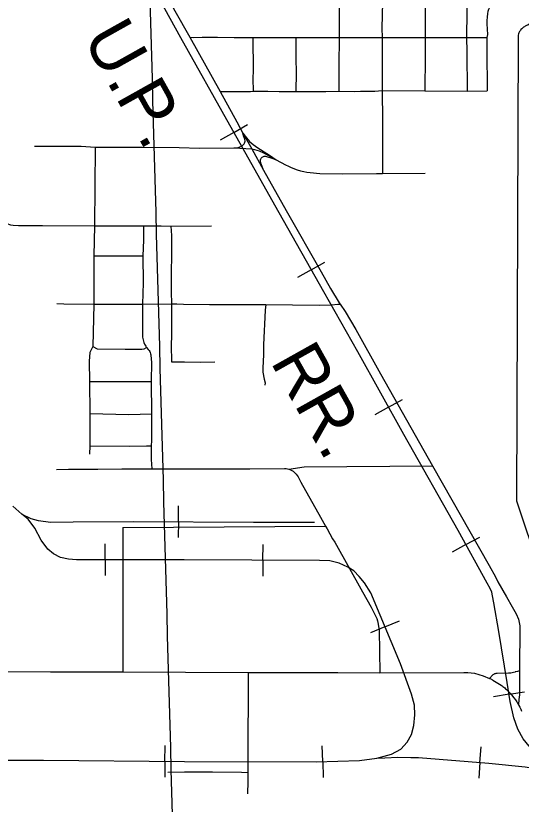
# Model space of a CAD drawing. Extents: x -19 to 366, y -4 to 359.
# Drawn here: x 156.258 to 157.059, y 189.516 to 190.766 of the extents above; entities that cross this region are included whole.
import ezdxf

# ---------------------------------------------------------------- set-up
doc = ezdxf.new("R2010")
doc.units = 0
for name, color, linetype in [('Level 33', 7, 'Continuous'), ('Level 40', 7, 'Continuous'), ('Level 57', 7, 'Continuous'), ('Level 60', 7, 'Continuous')]:
    doc.layers.add(name, color=color, linetype=linetype)

msp = doc.modelspace()

# ---------------------------------------------------------------- linework, layer by layer
at = {"layer": 'Level 33'}
for points in [[(156.4536, 190.8753), (156.47, 190.8469), (156.4851, 190.8195), (156.5105, 190.7738), (156.534, 190.7318)], [(156.771, 190.8176), (156.7708, 190.7811), (156.7708, 190.7315)], [(156.8396, 190.8179), (156.8393, 190.7872), (156.8386, 190.7461), (156.8388, 190.7316)], [(156.9079, 190.8178), (156.9072, 190.7665), (156.9069, 190.7314)], [(156.9732, 190.8057), (156.9732, 190.7722), (156.9727, 190.7313)], [(157.0365, 190.8063), (157.0343, 190.8051), (157.0327, 190.804), (157.0215, 190.7953), (157.0192, 190.7933), (157.0171, 190.7912), (157.0151, 190.7889), (157.0132, 190.7865), (157.0116, 190.7839), (157.01, 190.7813), (157.0089, 190.7788), (157.0076, 190.7757), (157.0065, 190.7725), (157.0057, 190.7692), (157.0053, 190.7638), (157.005, 190.7584), (157.0049, 190.753), (157.0057, 190.7364), (157.0047, 190.7312)], [(156.534, 190.7318), (156.5392, 190.7316), (156.5537, 190.732), (156.5777, 190.7319), (156.6043, 190.7316), (156.6341, 190.7316)], [(156.534, 190.7318), (156.5819, 190.6458)], [(156.6341, 190.7316), (156.6342, 190.6792), (156.6341, 190.6664), (156.6345, 190.6465)], [(156.6341, 190.7316), (156.7022, 190.7315)], [(156.7022, 190.7315), (156.7021, 190.6983), (156.7024, 190.6759), (156.7021, 190.6458)], [(156.7022, 190.7315), (156.736, 190.7315)], [(156.736, 190.7315), (156.7708, 190.7315)], [(156.7708, 190.7315), (156.7703, 190.687), (156.7703, 190.6464)], [(156.7708, 190.7315), (156.8041, 190.7316)], [(156.8041, 190.7316), (156.8388, 190.7316)], [(156.8388, 190.7316), (156.8387, 190.6473)], [(156.8388, 190.7316), (156.9069, 190.7314)], [(156.9069, 190.7314), (156.907, 190.7017), (156.9067, 190.6466)], [(156.9069, 190.7314), (156.9727, 190.7313)], [(156.9727, 190.7313), (156.9956, 190.7314), (157.0047, 190.7312)], [(156.9727, 190.7313), (156.9732, 190.7089), (156.9738, 190.6465)], [(157.0047, 190.7312), (157.0049, 190.7123), (157.0051, 190.6467)], [(156.5819, 190.6458), (156.6301, 190.646), (156.6345, 190.6465)], [(156.5819, 190.6458), (156.6083, 190.5978)], [(156.6345, 190.6465), (156.6576, 190.6463), (156.6754, 190.6457), (156.7021, 190.6458)], [(156.7021, 190.6458), (156.7358, 190.6459)], [(156.7358, 190.6459), (156.7496, 190.6459), (156.7703, 190.6464)], [(156.7703, 190.6464), (156.7947, 190.646), (156.8045, 190.6461)], [(156.8045, 190.6461), (156.8273, 190.6463), (156.8387, 190.6473)], [(156.8387, 190.6473), (156.8392, 190.5994), (156.8392, 190.5589), (156.8392, 190.5479), (156.8395, 190.516)], [(156.8387, 190.6473), (156.9067, 190.6466)], [(156.9067, 190.6466), (156.9738, 190.6465)], [(156.9738, 190.6465), (157.0051, 190.6467)], [(156.6083, 190.5978), (156.6183, 190.5799)], [(156.604, 190.5564), (156.6105, 190.5572), (156.6148, 190.5585), (156.6163, 190.5593), (156.6176, 190.5602), (156.6188, 190.5613), (156.6199, 190.5626), (156.6207, 190.564), (156.6213, 190.5656), (156.6216, 190.5672), (156.6213, 190.57), (156.6193, 190.5754), (156.6183, 190.5799)], [(156.6183, 190.5799), (156.6324, 190.5549)], [(156.6183, 190.5799), (156.6238, 190.5726), (156.6285, 190.5667), (156.6344, 190.5618), (156.6419, 190.5567), (156.6605, 190.5447), (156.6709, 190.5373)], [(156.2876, 190.5589), (156.3618, 190.559), (156.3839, 190.5576)], [(156.3839, 190.5576), (156.3834, 190.4953), (156.3831, 190.4331)], [(156.3839, 190.5576), (156.4218, 190.5576), (156.4583, 190.5573), (156.517, 190.5568), (156.5495, 190.5562), (156.604, 190.5564)], [(156.604, 190.5564), (156.6133, 190.5561), (156.6324, 190.5549)], [(156.6324, 190.5549), (156.6509, 190.5211)], [(156.6324, 190.5549), (156.6363, 190.5539), (156.6437, 190.5516), (156.6509, 190.5484), (156.6578, 190.5449), (156.6709, 190.5373)], [(156.6509, 190.5211), (156.6471, 190.5313), (156.6459, 190.5354), (156.6459, 190.5365), (156.6461, 190.5377), (156.6464, 190.5389), (156.647, 190.5399), (156.6477, 190.5409), (156.6486, 190.5417), (156.6496, 190.5423), (156.6506, 190.5428), (156.6518, 190.5431), (156.653, 190.5432), (156.6542, 190.5432), (156.6654, 190.5395), (156.6709, 190.5373)], [(156.6709, 190.5373), (156.6858, 190.5293), (156.6902, 190.5272), (156.6947, 190.5253), (156.7042, 190.5218), (156.7093, 190.5203), (156.7145, 190.5191), (156.7197, 190.518), (156.725, 190.5172), (156.7402, 190.5158)], [(156.6509, 190.5211), (156.6867, 190.4572), (156.7421, 190.3597), (156.7571, 190.3337), (156.7707, 190.311), (156.7721, 190.3088)], [(156.7402, 190.5158), (156.7766, 190.5155), (156.8298, 190.5156), (156.8395, 190.516)], [(156.8395, 190.516), (156.9068, 190.5161)], [(156.168, 190.4677), (156.1824, 190.4677), (156.1906, 190.4673), (156.1945, 190.4665), (156.1982, 190.4653), (156.2041, 190.4625), (156.2119, 190.4576), (156.2394, 190.4395), (156.2433, 190.4372), (156.2441, 190.4368), (156.2497, 190.4346), (156.2539, 190.4338), (156.2625, 190.4336), (156.3006, 190.4334), (156.3831, 190.4331)], [(156.3831, 190.4331), (156.3821, 190.3853)], [(156.3831, 190.4331), (156.426, 190.4329), (156.4606, 190.433)], [(156.4606, 190.433), (156.4607, 190.41), (156.4597, 190.3851)], [(156.4606, 190.433), (156.4888, 190.4328), (156.504, 190.4325)], [(156.504, 190.4325), (156.5685, 190.4329)], [(156.504, 190.4325), (156.5052, 190.4177), (156.5049, 190.3915), (156.5048, 190.3902), (156.5046, 190.3551), (156.5047, 190.328), (156.505, 190.309)], [(156.3821, 190.3853), (156.3817, 190.3089)], [(156.3821, 190.3853), (156.4597, 190.3851)], [(156.4597, 190.3851), (156.4601, 190.3423), (156.4592, 190.3089)], [(156.3235, 190.3095), (156.3345, 190.3092), (156.3817, 190.3089)], [(156.3817, 190.3089), (156.3801, 190.2414)], [(156.3817, 190.3089), (156.4309, 190.3086), (156.4592, 190.3089)], [(156.4592, 190.3089), (156.459, 190.2595), (156.4592, 190.2566), (156.46, 190.2521), (156.4612, 190.2481), (156.4623, 190.2454), (156.4642, 190.242), (156.4651, 190.2399)], [(156.4592, 190.3089), (156.505, 190.309)], [(156.505, 190.309), (156.5049, 190.259), (156.5043, 190.2438), (156.5049, 190.2175), (156.5255, 190.2171), (156.5506, 190.217), (156.5739, 190.2172)], [(156.505, 190.309), (156.5134, 190.3091), (156.5239, 190.3086), (156.5654, 190.3083), (156.6543, 190.308)], [(156.6543, 190.308), (156.6534, 190.2993), (156.651, 190.2445), (156.6509, 190.229)], [(156.6543, 190.308), (156.739, 190.3071), (156.7587, 190.3079), (156.7685, 190.3086), (156.7721, 190.3088)], [(156.7721, 190.3088), (156.7801, 190.2971), (156.797, 190.2688), (156.8364, 190.1982), (156.9186, 190.0525)], [(156.3801, 190.2414), (156.3754, 190.2321), (156.3744, 190.2185), (156.3752, 190.1862)], [(156.3801, 190.2414), (156.3871, 190.2381), (156.4318, 190.2375), (156.4581, 190.2373), (156.4615, 190.238), (156.4651, 190.2399)], [(156.4651, 190.2399), (156.4682, 190.2367), (156.4694, 190.2352), (156.4704, 190.2336), (156.4712, 190.2319), (156.4718, 190.2301), (156.4721, 190.2282), (156.473, 190.2216), (156.4731, 190.2169), (156.473, 190.1862)], [(156.6509, 190.229), (156.6496, 190.2072), (156.6498, 190.2009), (156.6517, 190.1898), (156.6532, 190.1839), (156.6529, 190.1803)], [(156.3752, 190.1862), (156.3753, 190.1354)], [(156.3752, 190.1862), (156.4344, 190.1859), (156.473, 190.1862)], [(156.473, 190.1862), (156.4735, 190.1347)], [(156.3753, 190.1354), (156.3755, 190.0844)], [(156.3753, 190.1354), (156.4376, 190.134), (156.4735, 190.1347)], [(156.4735, 190.1347), (156.4732, 190.0981), (156.4732, 190.0903), (156.4729, 190.0864), (156.4725, 190.0841)], [(156.3755, 190.0844), (156.3751, 190.0709)], [(156.3755, 190.0844), (156.4392, 190.0835), (156.4656, 190.0841), (156.4725, 190.0841)], [(156.4725, 190.0841), (156.4729, 190.0663), (156.473, 190.0624), (156.4736, 190.0479)], [(156.3226, 190.0467), (156.3415, 190.047), (156.3673, 190.0472), (156.3748, 190.0473)], [(156.3748, 190.0473), (156.3881, 190.0474), (156.4262, 190.0476), (156.4736, 190.0479)], [(156.4736, 190.0479), (156.5419, 190.0475), (156.5863, 190.0479), (156.6292, 190.0475), (156.6843, 190.0484), (156.6866, 190.0482), (156.6889, 190.0477), (156.6912, 190.0471)], [(156.6912, 190.0471), (156.715, 190.051), (156.9186, 190.0525)], [(156.6912, 190.0471), (156.6934, 190.0462), (156.6956, 190.0451), (156.6976, 190.0439), (156.6995, 190.0424), (156.7012, 190.0408), (156.7028, 190.0391), (156.7042, 190.0372), (156.7055, 190.0351), (156.71, 190.0265), (156.741, 189.971), (156.7491, 189.9567)], [(156.9186, 190.0525), (157.0083, 189.8945)], [(156.428, 189.9548), (156.7491, 189.9567)], [(156.7491, 189.9567), (156.7515, 189.9524), (156.7603, 189.9368), (156.7638, 189.9313), (156.8079, 189.8527), (156.8212, 189.8286), (156.8237, 189.8244), (156.8279, 189.8157), (156.8303, 189.8103), (156.8315, 189.8066), (156.8327, 189.8014), (156.8338, 189.7948), (156.834, 189.792), (156.8351, 189.7242)], [(156.428, 189.9548), (156.4279, 189.9452), (156.4279, 189.9428), (156.4279, 189.8942), (156.428, 189.7257)], [(157.0083, 189.8945), (157.0184, 189.8763), (157.0224, 189.8688), (157.036, 189.8446), (157.0449, 189.8287), (157.0511, 189.8177), (157.0547, 189.8094), (157.0569, 189.799), (157.0565, 189.7275)], [(155.9995, 189.7764), (156.0258, 189.7654), (156.0462, 189.7557), (156.061, 189.7488), (156.0678, 189.746), (156.0742, 189.7436), (156.0912, 189.7384), (156.0989, 189.7364), (156.1069, 189.7344), (156.1083, 189.7342), (156.1146, 189.7328), (156.1221, 189.7314), (156.1299, 189.7302), (156.1382, 189.7291), (156.1507, 189.7278), (156.1579, 189.7273), (156.1646, 189.727), (156.1848, 189.7267), (156.1926, 189.7266), (156.3133, 189.7261), (156.3449, 189.7257), (156.428, 189.7257)], [(156.428, 189.7257), (156.6263, 189.7249)], [(156.6263, 189.7249), (156.6264, 189.6833), (156.626, 189.6234), (156.6257, 189.5903), (156.6259, 189.5666)], [(156.6263, 189.7249), (156.7222, 189.7246), (156.7684, 189.725), (156.8351, 189.7242)], [(156.8351, 189.7242), (156.9683, 189.7249), (156.9726, 189.7248), (156.9744, 189.7247), (156.9851, 189.7237), (156.9987, 189.7198), (157.0091, 189.7155)], [(157.0565, 189.7275), (157.0534, 189.7267), (157.0498, 189.7257), (157.0494, 189.7255), (157.0472, 189.7249), (157.0449, 189.7243), (157.0427, 189.724), (157.0403, 189.7237), (157.039, 189.7237), (157.0213, 189.7235), (157.0211, 189.7235), (157.0201, 189.7233), (157.019, 189.7231), (157.018, 189.7228), (157.0171, 189.7225), (157.0162, 189.7221), (157.0152, 189.7216), (157.0144, 189.721), (157.0135, 189.7204), (157.0091, 189.7155)], [(157.0565, 189.7275), (157.0565, 189.7071), (157.0563, 189.6895), (157.0556, 189.6822), (157.0547, 189.6739)], [(157.0091, 189.7155), (157.0099, 189.7151), (157.0137, 189.7131), (157.0141, 189.7129), (157.0273, 189.7048), (157.0288, 189.7038), (157.0302, 189.7027), (157.0317, 189.7015), (157.0331, 189.7004), (157.0345, 189.6992), (157.036, 189.6979), (157.0373, 189.6967), (157.0387, 189.6953), (157.0404, 189.6935), (157.0405, 189.6934), (157.0409, 189.693), (157.041, 189.6929), (157.0417, 189.6921), (157.0418, 189.692), (157.0422, 189.6916), (157.0423, 189.6915), (157.0426, 189.6911), (157.0427, 189.6909), (157.043, 189.6907), (157.0431, 189.6905), (157.0455, 189.6876), (157.0478, 189.6846), (157.05, 189.6815), (157.0521, 189.6783), (157.054, 189.6751), (157.0547, 189.6739)], [(157.0547, 189.6739), (157.0553, 189.6727), (157.057, 189.6697), (157.0585, 189.6666), (157.0598, 189.6635)], [(156.4992, 189.5671), (156.5258, 189.5674), (156.5496, 189.5675), (156.57, 189.5672), (156.6157, 189.5671), (156.6259, 189.5666)], [(156.6259, 189.5666), (156.6259, 189.5521), (156.6256, 189.5326)]]:
    msp.add_lwpolyline(points, dxfattribs=at)
at = {"layer": 'Level 40'}
for p, q in [((156.6037, 190.581), (156.6255, 190.5933)), ((156.6037, 190.581), (156.5819, 190.5687)), ((156.7265, 190.3632), (156.7482, 190.3755)), ((156.7265, 190.3632), (156.7047, 190.351)), ((156.8491, 190.1454), (156.8709, 190.1576)), ((156.8491, 190.1454), (156.8272, 190.1332)), ((156.5159, 189.964), (156.516, 189.989)), ((156.5159, 189.964), (156.5158, 189.939)), ((156.9717, 189.9275), (156.9936, 189.9396)), ((156.4, 189.9036), (156.4001, 189.9286)), ((156.65, 189.9028), (156.6501, 189.9278)), ((156.9717, 189.9275), (156.9498, 189.9154)), ((156.4, 189.9036), (156.4, 189.8786)), ((156.65, 189.9028), (156.6499, 189.8778)), ((156.8432, 189.7973), (156.8663, 189.8069)), ((156.8432, 189.7973), (156.8202, 189.7876)), ((157.04, 189.6903), (157.0647, 189.694)), ((157.04, 189.6903), (157.0152, 189.6865)), ((156.4946, 189.5839), (156.4948, 189.6089)), ((156.7446, 189.5836), (156.7439, 189.6086)), ((156.9939, 189.5822), (156.9959, 189.6071)), ((156.4946, 189.5839), (156.4943, 189.5589)), ((156.7446, 189.5836), (156.7453, 189.5586)), ((156.9939, 189.5822), (156.9919, 189.5573))]:
    msp.add_line(p, q, dxfattribs=at)
for points in [[(157.0237, 189.79), (157.0158, 189.8355), (157.0139, 189.8465), (157.0127, 189.8521), (157.0102, 189.858), (157.0054, 189.8664), (156.9594, 189.9499), (156.8731, 190.1022), (156.8001, 190.2332), (156.7462, 190.3282), (156.6757, 190.4535), (156.5973, 190.5924), (156.5198, 190.7309), (156.4462, 190.8644), (156.4192, 190.9108), (156.3788, 190.9847), (156.3473, 191.0403), (156.3243, 191.0791), (156.3133, 191.0937), (156.3005, 191.1108), (156.2848, 191.1305), (156.2704, 191.1456), (156.2491, 191.1656), (156.228, 191.1845)], [(157.0624, 189.6197), (157.054, 189.6349), (157.0476, 189.6528), (157.0417, 189.679), (157.0372, 189.7088), (157.0237, 189.79), (157.0158, 189.8355), (157.0139, 189.8465), (157.0127, 189.8521), (157.0102, 189.858), (157.0054, 189.8664), (156.9594, 189.9499), (156.8731, 190.1022), (156.8001, 190.2332), (156.7462, 190.3282), (156.6757, 190.4535), (156.5973, 190.5924), (156.5198, 190.7309), (156.4462, 190.8644)], [(156.8303, 189.5889), (156.8536, 189.5953), (156.8685, 189.6034), (156.8787, 189.6142), (156.8855, 189.6264), (156.8888, 189.641), (156.8909, 189.6576), (156.8902, 189.6731), (156.8851, 189.6904), (156.8679, 189.7385), (156.8208, 189.8509), (156.811, 189.8671), (156.8025, 189.877), (156.7941, 189.8861), (156.7846, 189.8919), (156.7707, 189.8983), (156.7558, 189.9017), (156.7393, 189.9024), (156.5251, 189.9034), (156.3542, 189.9037), (156.3417, 189.9047), (156.3288, 189.9071), (156.318, 189.9129), (156.3088, 189.9206), (156.2983, 189.9345), (156.2885, 189.9535), (156.278, 189.9677), (156.2679, 189.9758), (156.2537, 189.9887)], [(156.8303, 189.5889), (156.8536, 189.5953), (156.8685, 189.6034), (156.8787, 189.6142), (156.8855, 189.6264), (156.8888, 189.641), (156.8909, 189.6576), (156.8902, 189.6731), (156.8851, 189.6904), (156.8679, 189.7385), (156.8208, 189.8509), (156.811, 189.8671), (156.8025, 189.877), (156.7941, 189.8861), (156.7846, 189.8919), (156.7707, 189.8983), (156.7558, 189.9017), (156.7393, 189.9024), (156.5251, 189.9034), (156.3542, 189.9037), (156.3417, 189.9047), (156.3288, 189.9071), (156.318, 189.9129), (156.3088, 189.9206), (156.2983, 189.9345), (156.2885, 189.9535), (156.278, 189.9677), (156.2679, 189.9758), (156.2537, 189.9887)], [(156.268, 189.9757), (156.2823, 189.9689), (156.2938, 189.966), (156.3135, 189.9634), (156.3489, 189.9638), (156.4441, 189.9643), (156.635, 189.9634), (156.7314, 189.9631)], [(156.268, 189.9757), (156.2823, 189.9689), (156.2938, 189.966), (156.3135, 189.9634), (156.3489, 189.9638), (156.4441, 189.9643), (156.635, 189.9634), (156.7314, 189.9631)], [(157.2273, 189.4806), (157.1925, 189.5247), (157.181, 189.5371), (157.1712, 189.5455), (157.156, 189.5553), (157.1206, 189.5758), (157.099, 189.5871), (157.0835, 189.5978), (157.072, 189.6082), (157.0624, 189.6197), (157.054, 189.6349), (157.0476, 189.6528), (157.0417, 189.679), (157.0372, 189.7088), (157.0237, 189.79)], [(155.4337, 189.3998), (155.522, 189.4197), (155.6941, 189.4593), (155.8902, 189.5049), (156.0141, 189.5333), (156.0461, 189.5414), (156.0818, 189.5535), (156.1084, 189.5642), (156.129, 189.5718), (156.1542, 189.5788), (156.1702, 189.5824), (156.1891, 189.585), (156.2065, 189.5858), (156.3023, 189.5858), (156.5258, 189.5836), (156.7343, 189.5833), (156.8031, 189.5853), (156.8303, 189.5889), (156.8432, 189.5898), (156.8635, 189.5906), (156.8845, 189.5903), (156.8966, 189.59), (157.0081, 189.581), (157.0654, 189.5754)], [(156.2065, 189.5858), (156.3023, 189.5858), (156.5258, 189.5836), (156.7343, 189.5833), (156.8031, 189.5853), (156.8303, 189.5889), (156.8432, 189.5898), (156.8635, 189.5906), (156.8845, 189.5903), (156.8966, 189.59), (157.0081, 189.581), (157.0654, 189.5754), (157.0893, 189.5718), (157.1025, 189.5692), (157.1165, 189.5647), (157.1314, 189.5586), (157.1441, 189.5524), (157.1592, 189.5431), (157.1699, 189.5355), (157.1795, 189.5268), (157.1912, 189.515)]]:
    msp.add_lwpolyline(points, dxfattribs=at)
at = {"layer": 'Level 57'}
msp.add_lwpolyline([(157.1387, 190.7533), (157.0797, 190.7531), (157.0738, 190.7525), (157.0721, 190.7523), (157.0696, 190.7512), (157.0678, 190.7504), (157.0657, 190.7493), (157.0642, 190.7485), (157.063, 190.7478), (157.0617, 190.7466), (157.06, 190.7451), (157.0587, 190.7442), (157.0581, 190.7426), (157.0575, 190.7419), (157.0566, 190.7407), (157.0558, 190.7396), (157.0554, 190.7386), (157.0549, 190.7371), (157.0545, 190.7352), (157.0543, 190.7331), (157.0516, 189.9971), (157.1241, 189.7807)], dxfattribs=at)
at = {"layer": 'Level 60'}
for points in [[(156.5095, 189.3937), (156.4476, 191.6563), (156.2114, 200.2762), (155.9745, 208.8963), (155.7368, 217.5164), (155.4984, 226.1367), (155.2592, 234.7572), (155.0193, 243.3778), (154.7787, 251.9985), (154.5373, 260.6194), (154.2952, 269.2404), (154.0523, 277.8615), (153.8087, 286.4828), (153.5644, 295.1042), (153.3193, 303.7258), (153.0735, 312.3475), (152.827, 320.9694), (152.5798, 329.5914), (152.3318, 338.2135), (152.0831, 346.8358)], [(0, 189.5162), (7.1121, 189.5206), (14.2243, 189.5339), (21.3364, 189.556), (28.4484, 189.5869), (35.5605, 189.6267), (42.6725, 189.6754), (49.7844, 189.7329), (56.8962, 189.7992), (64.0079, 189.8744), (71.1196, 189.9584), (78.2311, 190.0512), (85.3425, 190.1529), (92.4538, 190.2635), (99.5649, 190.3829), (106.6759, 190.5111), (113.7867, 190.6482), (120.8974, 190.7941), (128.0078, 190.9489), (135.1181, 191.1125), (142.2282, 191.2849), (149.338, 191.4662), (156.4476, 191.6563), (163.5569, 191.8553), (170.666, 192.0631), (177.7749, 192.2798), (184.8835, 192.5053), (191.9917, 192.7396), (199.0997, 192.9828), (206.2074, 193.2348), (213.3147, 193.4956), (220.4218, 193.7653), (227.5285, 194.0438), (234.6348, 194.3312), (241.7408, 194.6274), (248.8464, 194.9324), (255.9516, 195.2463), (263.0564, 195.569), (270.1608, 195.9005), (277.2648, 196.2409), (284.3683, 196.5901), (291.4715, 196.9481), (298.5741, 197.315), (305.6763, 197.6907), (312.7781, 198.0753), (319.8793, 198.4686), (326.9801, 198.8708), (334.0804, 199.2818), (341.1801, 199.7017)], [(0, 180.8999), (7.1228, 180.9044), (14.2457, 180.9176), (21.3685, 180.9397), (28.4912, 180.9706), (35.614, 181.0103), (42.7366, 181.0589), (49.8592, 181.1163), (56.9818, 181.1825), (64.1042, 181.2575), (71.2266, 181.3414), (78.3488, 181.4341), (85.4709, 181.5357), (92.5929, 181.646), (99.7147, 181.7652), (106.8364, 181.8933), (113.9579, 182.0301), (121.0793, 182.1758), (128.2005, 182.3303), (135.3214, 182.4936), (142.4422, 182.6658), (149.5627, 182.8468), (156.683, 183.0366), (163.8031, 183.2352), (170.9229, 183.4427), (178.0425, 183.659), (185.1617, 183.8841), (192.2807, 184.1181), (199.3994, 184.3608), (206.5178, 184.6124), (213.6359, 184.8728), (220.7537, 185.1421), (227.8711, 185.4201), (234.9881, 185.707), (242.1048, 186.0027), (249.2212, 186.3073), (256.3371, 186.6206), (263.4526, 186.9428), (270.5678, 187.2738), (277.6825, 187.6136), (284.7968, 187.9622), (291.9107, 188.3197), (299.0241, 188.6859), (306.1371, 189.061), (313.2495, 189.4449), (320.3615, 189.8377), (327.4731, 190.2392), (334.5841, 190.6495), (341.6946, 191.0687)]]:
    msp.add_spline(points, degree=3, dxfattribs=at)

# ---------------------------------------------------------------- texts
at = {"layer": 'Level 40'}
for s, p in [('U.P.', (156.3633, 190.7307)), ('RR.', (156.6608, 190.2178))]:
    msp.add_text(s, height=0.08, rotation=299.27, dxfattribs=at).set_placement(p)

doc.saveas('drawing.dxf')
